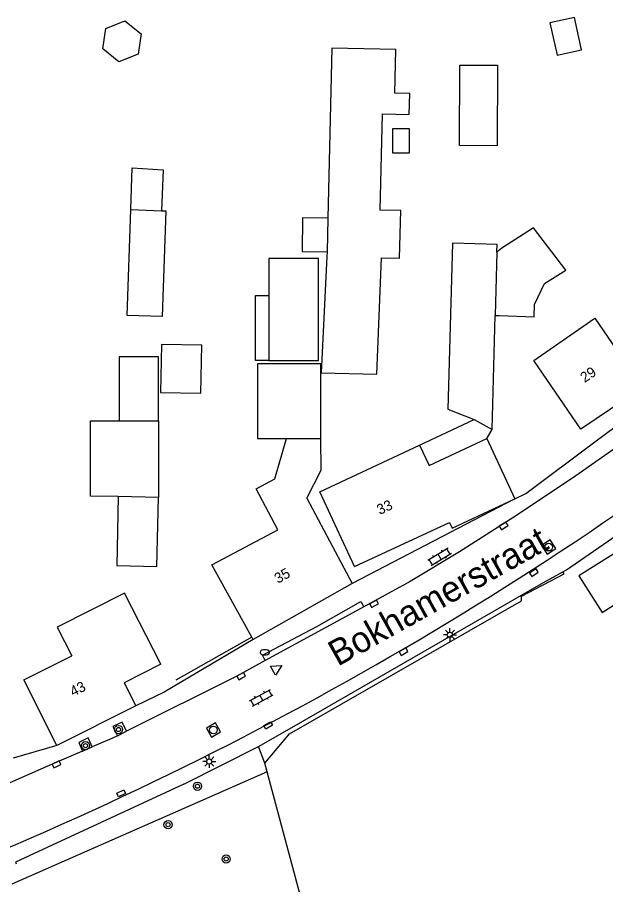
# Model space of a CAD drawing. Extents: x 131000 to 133014, y 396499 to 399001.
# Drawn here: x 132522.4 to 132579.5, y 397224 to 397308 of the extents above; entities that cross this region are included whole.
import ezdxf

# ---------------------------------------------------------------- set-up
doc = ezdxf.new("R2010")
doc.units = 0
for name, color, linetype in [('gg-afsc-erfafscheiding', 7, 'Continuous'), ('gg-afsc-hekwerk', 7, 'Continuous'), ('gg-afsc-muur', 7, 'Continuous'), ('gg-anno-huisnummerreeks BGT', 7, 'Continuous'), ('gg-anno-openbare ruimte label', 7, 'Continuous'), ('gg-bbg-gedigitaliseerde bebouwing', 7, 'Continuous'), ('gg-bbg-gedigitaliseerde bijgebouw', 7, 'Continuous'), ('gg-bbg-hoofdgebouw', 7, 'Continuous'), ('gg-bbg-luifel en loopbrug', 7, 'Continuous'), ('gg-bbg-tussenscheiding', 7, 'Continuous'), ('gg-knt-verharding', 7, 'Continuous'), ('gg-knt-verharding nz', 7, 'Continuous'), ('gt-grn-groengrens', 7, 'Continuous'), ('gt-grn-vlakafsluiter', 7, 'Continuous'), ('gt-symb-boom', 7, 'Continuous'), ('gt-symb-brandkraan', 7, 'Continuous'), ('gt-symb-klinker verharding', 7, 'Continuous'), ('gt-symb-kolk', 7, 'Continuous'), ('gt-symb-kolk center center', 7, 'Continuous'), ('gt-symb-lichtmast', 7, 'Continuous'), ('gt-symb-rioolschacht', 7, 'Continuous'), ('gt-symb-waterafsluiter', 7, 'Continuous')]:
    doc.layers.add(name, color=color, linetype=linetype)

# ---------------------------------------------------------------- blocks, each defined once
blk = doc.blocks.new('gt0-KOLK')
at = {"layer": 'gt-symb-kolk'}
blk.add_lwpolyline([(0, 0), (0.375, 0), (0.375, 0.4), (-0.375, 0.4), (-0.375, 0), (0, 0)], dxfattribs=at)
blk = doc.blocks.new('gt0-RS')
at = {"layer": 'gt-symb-rioolschacht'}
blk.add_lwpolyline([(-0.5, -0.5), (0.5, -0.5), (0.5, 0.5), (-0.5, 0.5)], close=True, dxfattribs=at)
blk.add_circle((0, 0), 0.375, dxfattribs=at)
blk = doc.blocks.new('gt0-WAFSL')
at = {"layer": 'gt-symb-waterafsluiter'}
for p, q in [((-0.5, -0.333), (0, 0.667)), ((0, 0.667), (0.5, -0.333)), ((0.5, -0.333), (-0.5, -0.333))]:
    blk.add_line(p, q, dxfattribs=at)
blk = doc.blocks.new('gt0-BR')
at = {"layer": 'gt-symb-brandkraan'}
for centre, radius, start, end in [((-0.244, 0), 0.206, 107.56694, 252.43307), ((0.599, -2.664), 3, 106.89205, 107.56694), ((0, -0.691), 0.938, 73.10799, 106.89205), ((-0.599, -2.664), 3, 72.43309, 73.10799), ((0.244, 0), 0.206, 287.56695, 72.43309), ((0.599, 2.664), 3, 252.43307, 253.10797), ((0, 0.691), 0.938, 253.10797, 286.89206), ((-0.599, 2.664), 3, 286.89206, 287.56695)]:
    blk.add_arc(centre, radius, start, end, dxfattribs=at)
blk = doc.blocks.new('gt0-BOOM')
at = {"layer": 'gt-symb-boom'}
for radius in [0.4, 0.2]:
    blk.add_circle((0, 0), radius, dxfattribs=at)
blk = doc.blocks.new('gt0-KL1')
at = {"layer": 'gt-symb-klinker verharding'}
for p, q in [((-1.15, 0.3), (1.15, 0.3)), ((-1, -0.3), (-1, 0.3)), ((-0.5, 0.3), (-0.5, 0.45)), ((0, -0.3), (0, 0.3)), ((0.5, 0.3), (0.5, 0.45)), ((1, -0.3), (1, 0.3)), ((-1.15, -0.3), (1.15, -0.3)), ((-0.5, -0.45), (-0.5, -0.3)), ((0.5, -0.45), (0.5, -0.3))]:
    blk.add_line(p, q, dxfattribs=at)
blk = doc.blocks.new('gt0-LMAST')
at = {"layer": 'gt-symb-lichtmast'}
for p, q in [((-0.182, 0.173), (-0.447, 0.438)), ((-0.005, 0.246), (-0.005, 0.621)), ((0.172, 0.173), (0.437, 0.438)), ((-0.255, -0.004), (-0.63, -0.004)), ((-0.182, -0.181), (-0.447, -0.446)), ((-0.005, -0.254), (-0.005, -0.629)), ((0.437, -0.446), (0.172, -0.181)), ((0.245, -0.004), (0.62, -0.004))]:
    blk.add_line(p, q, dxfattribs=at)
blk.add_circle((-0.005, -0.004), 0.25, dxfattribs=at)
blk = doc.blocks.new('gt0-KOLKCC')
at = {"layer": 'gt-symb-kolk center center'}
blk.add_lwpolyline([(-0.375, 0.2), (0.375, 0.2), (0.375, -0.2), (-0.375, -0.2)], close=True, dxfattribs=at)

msp = doc.modelspace()

# ---------------------------------------------------------------- linework, layer by layer
at = {"layer": 'gg-afsc-erfafscheiding'}
for p, q in [((132546.658, 397234.883), (132546.432, 397235.729)), ((132553.04, 397211.021), (132546.658, 397234.883))]:
    msp.add_line(p, q, dxfattribs=at)
at = {"layer": 'gg-afsc-hekwerk'}
msp.add_line((132545.172, 397247.929), (132537.809, 397243.784), dxfattribs=at)
msp.add_lwpolyline([(132546.432, 397235.729), (132548.813, 397238.584), (132571.319, 397251.473), (132571.318, 397251.901), (132575.438, 397254.069)], dxfattribs=at)
at = {"layer": 'gg-afsc-muur'}
msp.add_line((132571.721, 397261.852), (132578.42, 397266.863), dxfattribs=at)
at = {"layer": 'gg-bbg-gedigitaliseerde bebouwing'}
for p, q in [((132547.381, 397263.274), (132548.519, 397267.198)), ((132567.944, 397267.184), (132570.67, 397261.36)), ((132550.482, 397261.397), (132554.88, 397253.15))]:
    msp.add_line(p, q, dxfattribs=at)
for points in [[(132577.05, 397268.09), (132572.51, 397274.765), (132578.425, 397278.864), (132583.02, 397272.11)], [(132550.482, 397261.397), (132551.891, 397264.136), (132551.852, 397267.198)], [(132561.421, 397266.555), (132562.352, 397264.567), (132567.944, 397267.184)], [(132555.12, 397254.78), (132551.752, 397262.029), (132561.421, 397266.555)], [(132545.172, 397247.929), (132541.303, 397254.942), (132547.701, 397258.343), (132545.587, 397262.32), (132547.381, 397263.274)], [(132576.872, 397253.877), (132579.114, 397250.336), (132583.783, 397253.292), (132581.541, 397256.833), (132576.872, 397253.877)], [(132536.34, 397245.32), (132532.833, 397252.218), (132526.3, 397248.906), (132527.707, 397246.132)], [(132526.27, 397237.45), (132523.081, 397243.811), (132527.707, 397246.132)]]:
    msp.add_lwpolyline(points, dxfattribs=at)
at = {"layer": 'gg-bbg-gedigitaliseerde bijgebouw'}
for p, q in [((132569.392, 397285.627), (132568.917, 397285.257)), ((132552.459, 397285.286), (132552.448, 397284.819)), ((132546.828, 397281.055), (132546.828, 397274.755)), ((132568.456, 397268.07), (132568.752, 397279.122)), ((132568.752, 397279.122), (132569.148, 397279.111)), ((132532.308, 397268.891), (132536.104, 397268.891)), ((132536.104, 397268.891), (132536.104, 397261.481)), ((132566.728, 397269.039), (132568.456, 397268.07)), ((132545.708, 397267.198), (132548.519, 397267.198)), ((132532.216, 397261.559), (132529.543, 397261.613)), ((132532.216, 397261.559), (132532.082, 397254.882))]:
    msp.add_line(p, q, dxfattribs=at)
for points in [[(132532.277, 397303.696), (132530.71, 397304.938), (132531.002, 397306.917), (132532.862, 397307.653), (132534.429, 397306.41), (132534.137, 397304.432), (132532.277, 397303.696)], [(132574.061, 397307.469), (132574.763, 397304.336), (132577.129, 397304.867), (132576.426, 397308), (132574.061, 397307.469)], [(132557.73, 397284.697), (132559.493, 397284.657), (132559.6, 397289.285), (132557.612, 397289.331), (132557.827, 397298.648), (132560.428, 397298.588), (132560.475, 397300.628), (132559.038, 397300.661), (132559.135, 397304.871), (132552.915, 397305.015), (132552.534, 397288.535)], [(132568.969, 397303.358), (132568.931, 397295.554), (132565.284, 397295.572), (132565.322, 397303.376), (132568.969, 397303.358)], [(132552.534, 397288.535), (132550.084, 397288.575), (132550.031, 397285.325), (132552.459, 397285.286)], [(132569.148, 397279.111), (132572.522, 397278.985), (132572.567, 397280.183), (132573.534, 397282.199), (132575.594, 397283.51), (132572.481, 397287.593), (132569.392, 397285.627)], [(132568.917, 397285.257), (132568.937, 397286.002), (132564.612, 397286.119), (132564.179, 397270.021), (132566.728, 397269.039)], [(132552.448, 397284.819), (132551.894, 397273.551), (132557.268, 397273.427), (132557.73, 397284.697)], [(132546.828, 397274.755), (132551.628, 397274.755), (132551.628, 397284.637), (132546.828, 397284.637), (132546.828, 397281.055)], [(132551.852, 397267.198), (132551.852, 397274.418), (132545.708, 397274.418), (132545.708, 397267.198)], [(132529.543, 397261.613), (132529.543, 397268.891), (132532.308, 397268.891)], [(132532.082, 397254.882), (132535.97, 397254.804), (132536.104, 397261.481)]]:
    msp.add_lwpolyline(points, dxfattribs=at)
at = {"layer": 'gg-bbg-hoofdgebouw'}
for p, q in [((132583.02, 397272.11), (132577.05, 397268.09)), ((132554.88, 397253.15), (132545.29, 397247.72)), ((132545.29, 397247.72), (132545.172, 397247.929)), ((132533.91, 397241.29), (132526.27, 397237.45))]:
    msp.add_line(p, q, dxfattribs=at)
for points in [[(132555.12, 397254.78), (132564.33, 397259.06), (132564.58, 397258.51), (132570.67, 397261.36)], [(132536.34, 397245.32), (132532.79, 397243.52), (132533.91, 397241.29)]]:
    msp.add_lwpolyline(points, dxfattribs=at)
at = {"layer": 'gg-bbg-luifel en loopbrug'}
for p, q in [((132533.427, 397289.365), (132536.409, 397289.264)), ((132561.421, 397266.555), (132566.728, 397269.039)), ((132567.944, 397267.184), (132568.456, 397268.07))]:
    msp.add_line(p, q, dxfattribs=at)
for points in [[(132558.786, 397294.874), (132560.432, 397294.874), (132560.432, 397297.189), (132558.786, 397297.189), (132558.786, 397294.874)], [(132533.427, 397289.365), (132533.577, 397293.428), (132536.556, 397293.231), (132536.409, 397289.264)], [(132536.409, 397289.264), (132536.826, 397289.25), (132536.479, 397279.006), (132533.081, 397279.121), (132533.427, 397289.365)], [(132546.828, 397274.755), (132545.528, 397274.755), (132545.528, 397281.055), (132546.828, 397281.055)], [(132536.308, 397271.648), (132540.221, 397271.569), (132540.315, 397276.235), (132536.402, 397276.314), (132536.308, 397271.648)], [(132536.104, 397268.891), (132536.104, 397275.105), (132532.308, 397275.105), (132532.308, 397268.891)]]:
    msp.add_lwpolyline(points, dxfattribs=at)
at = {"layer": 'gg-bbg-tussenscheiding'}
for p, q in [((132552.534, 397288.535), (132552.459, 397285.286)), ((132568.917, 397285.257), (132568.752, 397279.122)), ((132548.519, 397267.198), (132551.852, 397267.198)), ((132536.104, 397261.481), (132532.216, 397261.559))]:
    msp.add_line(p, q, dxfattribs=at)
at = {"layer": 'gg-knt-verharding'}
for p, q in [((132578.42, 397266.863), (132586.65, 397273)), ((132570.67, 397261.36), (132554.88, 397253.15)), ((132570.67, 397261.36), (132571.721, 397261.852)), ((132575.679, 397254.474), (132584.949, 397260.889)), ((132575.323, 397254.278), (132575.679, 397254.474)), ((132556.02, 397250.878), (132546.474, 397245.679)), ((132532.142, 397238.395), (132533.022, 397238.835)), ((132545.803, 397237.336), (132549.037, 397239.197)), ((132526.27, 397237.45), (132522.02, 397236.22)), ((132528.74, 397236.9), (132529.689, 397237.306)), ((132538.56, 397233.69), (132545.803, 397237.336))]:
    msp.add_line(p, q, dxfattribs=at)
for points in [[(132549.037, 397239.197), (132573.44, 397253.24), (132575.323, 397254.278)], [(132546.474, 397245.679), (132546.198, 397246.185), (132551.459, 397248.982), (132555.74, 397251.392), (132556.02, 397250.878)], [(132545.29, 397247.72), (132536.66, 397242.61), (132533.91, 397241.29)], [(132533.022, 397238.835), (132532.591, 397239.698), (132531.706, 397239.269), (132532.142, 397238.395)], [(132529.689, 397237.306), (132529.315, 397238.181), (132528.382, 397237.736), (132528.74, 397236.9)], [(132538.56, 397233.69), (132522.249, 397226.142), (132522.328, 397225.968)]]:
    msp.add_lwpolyline(points, dxfattribs=at)
at = {"layer": 'gg-knt-verharding nz'}
for points in [[(132601.492, 397282.574), (132592.804, 397275.449), (132590.293, 397273.451), (132583.073, 397268.121), (132576.583, 397263.581), (132570.923, 397259.791), (132565.283, 397256.221), (132560.523, 397253.331), (132556.02, 397250.878)], [(132546.474, 397245.679), (132543.711, 397244.174), (132533.022, 397238.835)], [(132532.142, 397238.395), (132531.593, 397238.121), (132529.689, 397237.306)], [(132528.74, 397236.9), (132525.813, 397235.648), (132516.478, 397231.525), (132508.979, 397228.133)]]:
    msp.add_lwpolyline(points, dxfattribs=at)
msp.add_arc((132388.949, 397539.081), 338.582, 292.64098, 310.23913, dxfattribs=at)
at = {"layer": 'gt-grn-groengrens'}
for p, q in [((132546.432, 397235.729), (132545.803, 397237.336)), ((132546.658, 397234.883), (132521.912, 397224.011))]:
    msp.add_line(p, q, dxfattribs=at)
at = {"layer": 'gt-grn-vlakafsluiter'}
msp.add_line((132575.438, 397254.069), (132575.323, 397254.278), dxfattribs=at)

# ---------------------------------------------------------------- block references
at = {"layer": 'gt-symb-boom'}
for p in [(132532.244, 397238.987), (132529.045, 397237.429)]:
    msp.add_blockref('gt0-BOOM', p, dxfattribs=at)
for p, rotation in [((132539.896, 397233.498), 26.693229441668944), ((132537.046, 397229.772), 26.693229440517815), ((132542.679, 397226.447), 26.693229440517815)]:
    msp.add_blockref('gt0-BOOM', p, dxfattribs=dict(at, rotation=rotation))
at = {"layer": 'gt-symb-brandkraan'}
msp.add_blockref('gt0-BR', (132546.424, 397246.469), dxfattribs=at)
at = {"layer": 'gt-symb-klinker verharding'}
for p, rotation in [((132563.367, 397255.735), 31.33720572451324), ((132546.091, 397242.062), 28.487007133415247)]:
    msp.add_blockref('gt0-KL1', p, dxfattribs=dict(at, rotation=rotation))
at = {"layer": 'gt-symb-kolk'}
for p, rotation in [((132569.68, 397258.555), 32.41844994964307), ((132572.402, 397254.359), -147.53320054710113), ((132557.11, 397251), 28.61503162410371), ((132559.77, 397246.709), -149.99927221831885), ((132544.23, 397243.998), 28.15334650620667), ((132526.318, 397235.435), 23.95085531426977)]:
    msp.add_blockref('gt0-KOLK', p, dxfattribs=dict(at, rotation=rotation))
at = {"layer": 'gt-symb-kolk center center'}
for p, rotation in [((132546.755, 397239.39), -150.46121774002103), ((132532.5, 397232.815), -154.9208210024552)]:
    msp.add_blockref('gt0-KOLKCC', p, dxfattribs=dict(at, rotation=rotation))
at = {"layer": 'gt-symb-lichtmast'}
for p in [(132564.37, 397248.181), (132541.046, 397235.895)]:
    msp.add_blockref('gt0-LMAST', p, dxfattribs=at)
at = {"layer": 'gt-symb-rioolschacht'}
for p, rotation in [((132573.932, 397256.665), 33.24493723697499), ((132541.443, 397238.946), -150.46121774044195)]:
    msp.add_blockref('gt0-RS', p, dxfattribs=dict(at, rotation=rotation))
at = {"layer": 'gt-symb-waterafsluiter', "rotation": -60.461217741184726}
msp.add_blockref('gt0-WAFSL', (132547.502, 397244.87), dxfattribs=at)

# ---------------------------------------------------------------- texts
at = {"layer": 'gg-anno-huisnummerreeks BGT'}
for s, rotation, p in [('29', 34, (132577.422, 397272.559)), ('33', 24.9, (132557.562, 397259.774)), ('35', 29.5, (132547.701, 397253.107)), ('43', 26.7, (132527.841, 397242.156))]:
    msp.add_text(s, height=1, rotation=rotation, dxfattribs=at).set_placement(p)
at = {"layer": 'gg-anno-openbare ruimte label'}
msp.add_text('Bokhamerstraat', height=2.5, rotation=29.2, dxfattribs=at).set_placement((132553.493, 397245.064))

doc.saveas('drawing.dxf')
